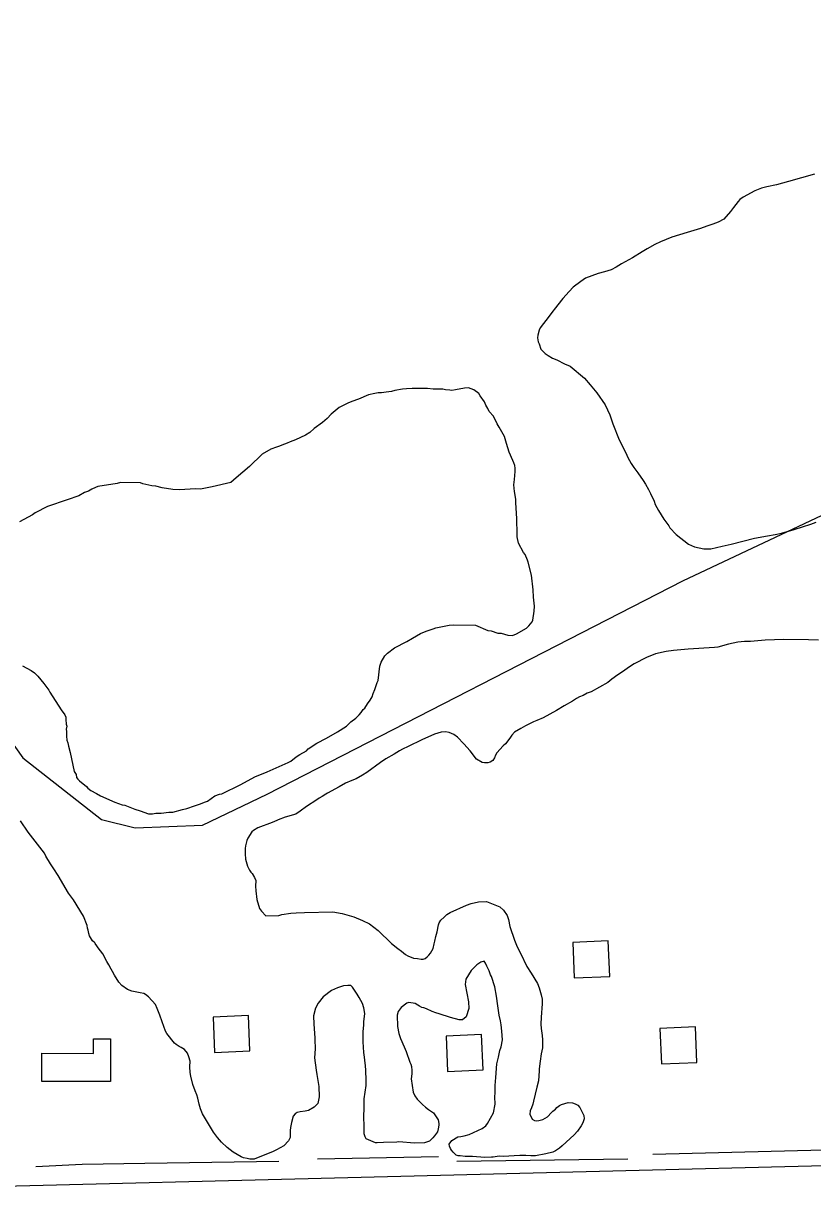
# Model space of a CAD drawing. Extents: x 3187622 to 3225504, y 800805 to 826213.
# Drawn here: x 3194592 to 3195483, y 814067 to 815385 of the extents above; entities that cross this region are included whole.
import ezdxf

# ---------------------------------------------------------------- set-up
doc = ezdxf.new("R2010")
doc.units = 0
for name, color, linetype in [('V-BLDG-OTLN', 7, 'Continuous'), ('V-BORW-LINE', 7, 'Continuous'), ('V-ROAD-CNTR', 7, 'Continuous'), ('V-SITE-VEGE', 7, 'Continuous'), ('V-TOPO-SHOR', 7, 'Continuous')]:
    doc.layers.add(name, color=color, linetype=linetype)

msp = doc.modelspace()

# ---------------------------------------------------------------- linework, layer by layer
at = {"layer": 'V-BLDG-OTLN'}
for points in [[(3195214.3, 814307.2), (3195254.2, 814309), (3195252.5, 814349), (3195212.5, 814347.2)], [(3194808.3, 814223.1), (3194848.2, 814224.9), (3194846.5, 814264.8), (3194806.5, 814263.1)], [(3195312.7, 814210.2), (3195352.7, 814211.9), (3195350.9, 814251.9), (3195310.9, 814250.1)], [(3194690.8, 814190.1), (3194613.3, 814190.1), (3194613.3, 814222.1), (3194671.7, 814222), (3194671.7, 814238.6), (3194690.8, 814238.6)], [(3195071.3, 814201.7), (3195111.3, 814203.4), (3195109.5, 814243.4), (3195069.6, 814241.6)]]:
    msp.add_lwpolyline(points, close=True, dxfattribs=at)
at = {"layer": 'V-BORW-LINE'}
msp.add_spline([(3196241.3, 817113), (3196187.2, 817101.1), (3196138.8, 817032.7), (3196088.4, 817012.9), (3195953, 816926), (3195899.3, 816905.4), (3195781.8, 816806.7), (3195594.3, 816676.7), (3195413.4, 816523.6), (3195389.3, 816511.1), (3195313, 816463.4), (3195245.6, 816442.8), (3195222.3, 816414.7), (3195163.3, 816387.9), (3195047.5, 816304.9), (3194935.1, 816249.6), (3194813, 816161), (3194805.9, 816145.7), (3194746.1, 816094), (3194647.8, 816043.7), (3194629.6, 816032.3), (3194591.9, 815986.2), (3194549.1, 815951.3), (3194395.3, 815874.4), (3194258.4, 815765.5), (3194069.2, 815636.6), (3194006.7, 815583.5), (3193831.4, 815468.2), (3193729.9, 815426.8), (3193580.8, 815328.1), (3193563.7, 815307.5), (3193551.2, 815259), (3193525.8, 815245.6), (3193501.6, 815240.1), (3193462.9, 815234.9), (3193427.7, 815200), (3193352.7, 815199.7), (3193347.1, 815191), (3193324.7, 815165.3), (3193207.4, 815103.3), (3193237.1, 814978.4), (3193295.1, 814940.8), (3193324.4, 814933.3), (3193440.8, 814978.4), (3193485.5, 815011.4), (3193578.2, 815059), (3193615.7, 815093), (3193656, 815109.4), (3193736.4, 815214), (3193779, 815244.8), (3193817, 815264.8), (3194141.7, 815425.8), (3194196.7, 815443.2), (3194301.9, 815498.9), (3194468.8, 815564.8), (3194506.3, 815578.8), (3194775.8, 815754.9), (3194894.1, 815820), (3195170.7, 816004.7), (3195286.6, 816071.9), (3195340.2, 816114.8), (3195742.4, 816429.7), (3195817.3, 816477.1), (3196015.7, 816636.8), (3196072.2, 816673.3), (3196182.8, 816763.7), (3196298.4, 816844), (3196542.1, 816994.9), (3196608.5, 817020.2), (3196642.1, 817042.7), (3196645.8, 817058.8), (3196635.5, 817099.3), (3196589.3, 817224.5), (3196534.7, 817258.8), (3196478.9, 817245), (3196376.3, 817177.6), (3196308.5, 817147.9), (3196241.3, 817113)], degree=3, dxfattribs=at)
at = {"layer": 'V-ROAD-CNTR'}
msp.add_lwpolyline([(3195691.4, 814099.8), (3194434.9, 814068.3), (3193400.3, 814053.8), (3193166.6, 814055.2), (3193084.6, 814049.9), (3193026.7, 814046.5), (3192979.5, 814041.4), (3192902.3, 814023.9), (3192475.8, 813891.5), (3192418.8, 813870), (3192179.8, 813790), (3192089.6, 813757.6), (3191952.8, 813720.6), (3191838.3, 813697), (3191810.2, 813691.1)], dxfattribs=at)
at = {"layer": 'V-SITE-VEGE'}
for points in [[(3195485.5, 815214.9), (3195456, 815206.6), (3195442.4, 815203), (3195431.5, 815200.6), (3195425.7, 815198.9), (3195418.2, 815195.9), (3195404.8, 815188.9), (3195401.1, 815186.1), (3195399.2, 815184.1), (3195393.9, 815177.2), (3195390.7, 815172.6), (3195383, 815163.9), (3195376.5, 815160.7), (3195370.7, 815158.4), (3195363.9, 815156), (3195356.6, 815153.5), (3195341.7, 815148.9), (3195324.2, 815143.8), (3195311.4, 815138.3), (3195305.1, 815135.3), (3195296.5, 815130.5), (3195291, 815127.3), (3195279.9, 815120.2), (3195267.6, 815113.5), (3195261.6, 815109.9), (3195255.8, 815106.9), (3195248.5, 815104.5), (3195241.4, 815102.8), (3195227.1, 815097.6), (3195221.5, 815093.8), (3195213.1, 815087.3), (3195208.3, 815082.2), (3195201.4, 815074.5), (3195191.6, 815062.2), (3195190.3, 815060.7), (3195182, 815049.7), (3195179.4, 815046.4), (3195175.9, 815041.5), (3195174.5, 815038.7), (3195173.1, 815033), (3195172.8, 815030.2), (3195173.5, 815025.7), (3195174.5, 815023.1), (3195176.5, 815017.1), (3195181.3, 815012.4), (3195184.6, 815010), (3195189.8, 815007), (3195194.7, 815005.1), (3195203.1, 815000.8), (3195209.6, 814998.1), (3195225.7, 814984.5), (3195232, 814976.9), (3195239.6, 814968.1), (3195249, 814954.2), (3195254.2, 814943), (3195257.9, 814932.8), (3195265.1, 814914.7), (3195272.3, 814900.3), (3195274.8, 814894.8), (3195278.3, 814888.2), (3195281.3, 814883.8), (3195286.1, 814877.5), (3195291.9, 814869), (3195294.5, 814864.8), (3195298, 814858.8), (3195300.2, 814854.3), (3195304.5, 814845.7), (3195305.7, 814842), (3195309.2, 814835.2), (3195312.2, 814830), (3195315.2, 814825.2), (3195320.8, 814817.6), (3195322.1, 814815.5), (3195329.2, 814807.9), (3195343.2, 814797.2), (3195349.9, 814794), (3195360.5, 814791.7), (3195368.3, 814791.8), (3195381.1, 814794.7), (3195391.2, 814797.1), (3195417.8, 814803.8), (3195432.4, 814806.4), (3195441, 814807.8), (3195448.3, 814809.4), (3195462.4, 814813.6), (3195481.2, 814819.5), (3195487.2, 814821.9)], [(3195162.3, 814776.6), (3195161.3, 814778.8), (3195158.7, 814785.3), (3195157.1, 814787.5), (3195151.3, 814798.3), (3195149.8, 814805.3), (3195149.9, 814814), (3195149.4, 814819.9), (3195149.5, 814825.8), (3195148.1, 814844.2), (3195148.2, 814848), (3195146.6, 814856.6), (3195146.2, 814864.1), (3195146.8, 814870.1), (3195147.5, 814879.2), (3195147.5, 814883), (3195147, 814885.7), (3195146, 814888.9), (3195144.9, 814891.7), (3195140.8, 814900.9), (3195137.6, 814910.6), (3195135.6, 814918.7), (3195129.3, 814929.1), (3195127.2, 814932.9), (3195123, 814941.5), (3195118.2, 814947), (3195116.6, 814950.2), (3195114.5, 814954.1), (3195112.9, 814957.8), (3195108.2, 814964.4), (3195106.6, 814967.1), (3195100.7, 814971.5), (3195094.8, 814973.7), (3195090.5, 814973.2), (3195080.2, 814971.2), (3195075.9, 814970.7), (3195073.7, 814970.8), (3195068.9, 814971.4), (3195065.7, 814971.9), (3195054.9, 814972.1), (3195048.4, 814972.7), (3195031.2, 814972.9), (3195024.7, 814972.5), (3195020.4, 814972), (3195011.7, 814970.5), (3195008, 814969.5), (3195002, 814968.5), (3194996.6, 814968), (3194992.8, 814968), (3194989.1, 814967), (3194982, 814965.5), (3194970.6, 814960.8), (3194963.1, 814958.2)], [(3194963.1, 814958.2), (3194958.7, 814956.1), (3194954.9, 814954.5), (3194949, 814951.4), (3194939.7, 814943.9), (3194935.3, 814939.1), (3194929.9, 814934.4), (3194920.6, 814927.5), (3194915.7, 814923.2), (3194910.8, 814920), (3194899.4, 814914.8), (3194893.5, 814912.7), (3194890.2, 814911.2), (3194887, 814910.1), (3194880.5, 814907.5), (3194878.3, 814906.5), (3194871.8, 814904.4), (3194862, 814898.6), (3194847.8, 814884.7), (3194832.6, 814872), (3194826.6, 814866.7), (3194805.5, 814861.6), (3194792.5, 814859.1), (3194786.6, 814859.7), (3194768.8, 814858.3), (3194761.2, 814858.9), (3194748.9, 814860.7), (3194741.9, 814862.4), (3194737.6, 814863), (3194727.3, 814865.3), (3194724.7, 814866.4), (3194702, 814866.7), (3194698.2, 814865.7), (3194676.6, 814862.2), (3194673.9, 814861.1), (3194669.6, 814859), (3194665.8, 814856.9), (3194661.4, 814855.4), (3194654.9, 814851.7), (3194641.9, 814847), (3194619.7, 814839.7), (3194605.6, 814832.4), (3194602.9, 814830.3), (3194588.2, 814822.4)], [(3194622.4, 814630), (3194635.1, 814609.9), (3194639.3, 814604.4), (3194640.4, 814601.7), (3194640.3, 814599), (3194640.8, 814593.6), (3194641.3, 814591.5), (3194640.7, 814588.2), (3194641.2, 814585.5), (3194641.2, 814580.2), (3194641.6, 814575.8), (3194642.7, 814572.6), (3194643.2, 814568.8), (3194645.2, 814561.8), (3194649.8, 814540.2), (3194651.9, 814536.9), (3194652.4, 814533.6), (3194654, 814531.5), (3194655.6, 814529.8), (3194663.6, 814523.3), (3194665.2, 814521.6), (3194668.4, 814518.9), (3194674.8, 814515.6), (3194679.6, 814512.8), (3194695.7, 814505.6), (3194703.8, 814502.8), (3194707, 814502.2), (3194718.2, 814497.7), (3194724.2, 814496.1), (3194733.8, 814492.7), (3194738.1, 814492.6), (3194741.9, 814493.1), (3194747.8, 814493.1), (3194756.5, 814494.6), (3194761.3, 814494.5), (3194772.2, 814497.6), (3194777, 814498.6), (3194785.7, 814501.7), (3194791.1, 814503.3), (3194798.1, 814505.9), (3194800.3, 814506.9), (3194808.5, 814512.7), (3194813.9, 814514.8), (3194816.6, 814515.3), (3194837.8, 814525.8), (3194853.5, 814534.3), (3194867.6, 814540), (3194891.4, 814550.5), (3194894.2, 814552.1), (3194900.2, 814556.8), (3194904.5, 814559.5), (3194912.1, 814563.7), (3194913.7, 814565.8), (3194923.5, 814572.2), (3194934.4, 814578), (3194946.9, 814585.3), (3194957.2, 814591.7), (3194962.1, 814596.5), (3194967.6, 814600.7), (3194971.4, 814604.4), (3194973.6, 814607.1), (3194975.8, 814610.3), (3194978, 814611.9), (3194980.7, 814616.7), (3194984, 814621), (3194986.2, 814624.7), (3194987.3, 814628.5), (3194989, 814632.8), (3194991.8, 814640.8), (3194992.9, 814643), (3194994.7, 814659.1), (3194996.4, 814663.9), (3195000.3, 814670.9), (3195003.6, 814674.1), (3195011.2, 814679.9), (3195025.3, 814687.3), (3195031.8, 814691), (3195040.5, 814696.2), (3195047, 814698.9), (3195055.1, 814701.5), (3195057.8, 814702.5), (3195073, 814705.5), (3195078.4, 814706), (3195102.6, 814705.7), (3195116.6, 814699.6), (3195120.3, 814699), (3195127.9, 814696.7), (3195131.6, 814696.7), (3195139.1, 814694.4), (3195144.5, 814693.8), (3195148.9, 814695.9), (3195160.3, 814702.2), (3195163, 814704.9), (3195166.8, 814709.2), (3195167.4, 814711.3), (3195169.1, 814721.5), (3195169.2, 814726.9), (3195168.3, 814737.2), (3195167.8, 814745.3), (3195165.9, 814762), (3195162.3, 814776.6)], [(3195490.1, 814688.5), (3195478.7, 814689), (3195450.7, 814689.5), (3195429.9, 814688.6), (3195413, 814687.1), (3195406.5, 814687), (3195398.7, 814686.4), (3195388.3, 814684.2), (3195376.3, 814680.6), (3195372.4, 814680.4), (3195342.8, 814678.4), (3195326.4, 814677.1), (3195318.1, 814676), (3195305.8, 814673.1), (3195295.6, 814669.1), (3195282, 814662.1), (3195276.5, 814658.4), (3195268.8, 814652.8), (3195263.6, 814649.5), (3195256.7, 814644.5), (3195252.2, 814640.9), (3195233.4, 814630.4), (3195228.9, 814628.7), (3195224.2, 814626.1), (3195220.3, 814624.7), (3195216.9, 814622.7), (3195212.1, 814619.6), (3195202.9, 814614.4), (3195194, 814609.1), (3195179.1, 814601.1), (3195172, 814597.8), (3195168.3, 814596.3), (3195159.2, 814591.8), (3195153.9, 814588.8), (3195146.8, 814584.6), (3195143.7, 814581.5), (3195142.1, 814579.2), (3195140.4, 814576.6), (3195136.5, 814571.5), (3195133.8, 814569.2)], [(3194591.5, 814659.5), (3194601.1, 814654.5), (3194604.9, 814651.8), (3194608.6, 814648), (3194615.5, 814639.8), (3194621.3, 814632.2), (3194622.4, 814630)], [(3195133.8, 814569.2), (3195126.9, 814561.6), (3195125.3, 814558.8), (3195124.2, 814555.9), (3195122.3, 814552.9), (3195119.2, 814550.8), (3195116.6, 814550.1), (3195112.9, 814550.2), (3195110.4, 814550.5), (3195103.7, 814554.3), (3195096.6, 814563.5), (3195089.7, 814571.7), (3195082.6, 814579.1), (3195078.3, 814582), (3195073.1, 814584.4), (3195069, 814585.3), (3195064, 814584.6), (3195056.5, 814582.4), (3195042.1, 814576.2), (3195026.6, 814568.5), (3195020.3, 814565.5), (3195016.9, 814563.7), (3195010.9, 814559.9), (3195001.4, 814554.7), (3194995.7, 814550.6), (3194980.1, 814539.3), (3194975.1, 814536.2), (3194968.1, 814532.2), (3194963.3, 814530), (3194956, 814527), (3194948.9, 814523), (3194935.8, 814516), (3194934, 814514.7), (3194929.8, 814512.2), (3194926.4, 814510.4), (3194923.7, 814508.2), (3194911.9, 814500.9), (3194904.8, 814495.6), (3194899.8, 814492.3), (3194887.8, 814488.6), (3194880.2, 814485.9), (3194878.4, 814484.9), (3194873.4, 814482.7), (3194856.9, 814476.8), (3194852, 814473.7), (3194850.4, 814472.2), (3194845.6, 814465), (3194844.7, 814462.5), (3194843.3, 814456.5), (3194842.7, 814453.2), (3194842.9, 814447.4), (3194843.3, 814441.2), (3194845.5, 814433.6), (3194847.7, 814428.9), (3194849.2, 814426.8), (3194850.8, 814425), (3194853.3, 814420.8), (3194854.8, 814417.4), (3194854.6, 814410.9), (3194854.8, 814405.4), (3194855.9, 814395.8), (3194859.1, 814385.6), (3194861.1, 814382.5), (3194866.2, 814377.2), (3194880.7, 814377.9), (3194884.1, 814378.9), (3194894.5, 814380.3), (3194900.5, 814380.9), (3194909.9, 814381.3), (3194941.8, 814381.7), (3194952.1, 814379.9), (3194965.3, 814376.3), (3194975.3, 814372.2), (3194983.1, 814368.2), (3194993, 814360.7), (3195007.8, 814346.2), (3195015, 814340.6), (3195019.1, 814337.6), (3195023.9, 814333.7), (3195026.2, 814332.1), (3195032.9, 814329.6), (3195037.3, 814329.2), (3195041.5, 814328.6), (3195043.8, 814328.3), (3195045.9, 814329.3), (3195048.2, 814331.1), (3195050.1, 814332.9), (3195052, 814335.2), (3195054.9, 814340.3), (3195056.1, 814345.7), (3195056.9, 814348.8), (3195058, 814354), (3195059.4, 814359.2), (3195060.9, 814367.2), (3195061.7, 814369.3), (3195063.6, 814372.3), (3195067.3, 814375.9), (3195070.5, 814378.7), (3195074.1, 814381.2), (3195092.5, 814389.4), (3195097.9, 814391.4)], [(3194626.9, 814430.6), (3194623.2, 814436.1), (3194617.9, 814444.8), (3194616.4, 814448), (3194597.8, 814472), (3194589.3, 814484.5)], [(3194963.8, 814296.9), (3194962.2, 814298.5), (3194958.6, 814298.8), (3194953.9, 814298.2), (3194947.1, 814296.2), (3194940.3, 814293), (3194930.9, 814285.9), (3194925, 814278.7), (3194922.3, 814273.1), (3194919.8, 814264.3), (3194920.1, 814255.2), (3194921.4, 814239.4), (3194921.5, 814233.9), (3194921.7, 814230.8), (3194921.7, 814227.1), (3194921.2, 814217), (3194922.8, 814203), (3194923.7, 814198), (3194925.8, 814184.8), (3194926.3, 814173.1), (3194924.9, 814165.3), (3194920.7, 814161.3), (3194914.1, 814157.7), (3194910.5, 814156.8), (3194904.7, 814155.9), (3194901.6, 814155.1), (3194899.2, 814153.9), (3194897.1, 814151.3), (3194895.2, 814143.8), (3194894, 814138.4), (3194893.7, 814134.8), (3194893.6, 814129.6), (3194893.5, 814127), (3194891.6, 814123.4), (3194886.3, 814117.5), (3194878.2, 814113), (3194873.5, 814110.8), (3194863, 814106.6), (3194853.1, 814102.4), (3194847.9, 814102.5), (3194845.1, 814103.3), (3194840.9, 814104.1), (3194838.4, 814105.2), (3194829.4, 814110.3), (3194822.5, 814115.7), (3194816.1, 814121.8), (3194811.5, 814127), (3194807, 814133.1), (3194794.7, 814153.6), (3194792.2, 814159.3), (3194790.7, 814164.5), (3194789.3, 814171.3), (3194788.1, 814175.2), (3194786.3, 814179.7), (3194783.6, 814187), (3194781.5, 814196.4), (3194780.8, 814200.5), (3194780.4, 814207), (3194780.5, 814213.3), (3194779.3, 814218.2), (3194777.8, 814222.1), (3194774.3, 814226.6), (3194770.4, 814228.5), (3194768.1, 814229.9), (3194765, 814232), (3194763, 814233.6), (3194754.4, 814244.4), (3194752.9, 814247.3), (3194749.2, 814257.7), (3194746.5, 814265), (3194743.5, 814272.6), (3194741.5, 814277.1), (3194733.6, 814285.8), (3194730.3, 814288.7), (3194728.5, 814289.8), (3194724.4, 814290.4), (3194714.8, 814292.1), (3194709.9, 814294), (3194703.5, 814298.6), (3194700.2, 814302.3), (3194695.2, 814310.4), (3194693.2, 814314.6), (3194691.7, 814317), (3194688.9, 814322), (3194686.6, 814325.9), (3194682.1, 814334.3), (3194679.4, 814338), (3194677.8, 814339.8), (3194673.5, 814346.1), (3194673, 814346.7), (3194670.5, 814349), (3194666.9, 814354.6), (3194666.4, 814357.3), (3194665.4, 814361.1), (3194664.8, 814363.3), (3194664.3, 814366.5), (3194660.2, 814376.8), (3194649.1, 814395.3), (3194643.3, 814402.9), (3194631.7, 814423), (3194626.9, 814430.6)], [(3195097.9, 814391.4), (3195106.3, 814393), (3195115.1, 814393.7), (3195130.3, 814387.7), (3195134.4, 814383.9), (3195138.4, 814377.6), (3195139.9, 814373.2), (3195141.6, 814365.4), (3195146.7, 814349.7), (3195149.9, 814342.4), (3195153.4, 814335.3), (3195160.7, 814320.1), (3195165.7, 814312.7), (3195172.8, 814300.9), (3195174.7, 814296), (3195176.9, 814288.1), (3195177.9, 814283.4), (3195178, 814278), (3195176.7, 814263), (3195176.5, 814255.2), (3195177, 814250), (3195178.1, 814242.2), (3195178.5, 814237.5), (3195178.4, 814228.2), (3195177.8, 814224.8), (3195176.9, 814221.4), (3195175.7, 814213.2), (3195174.8, 814204.6), (3195174.7, 814202.5), (3195174, 814190.9), (3195171.8, 814183.9), (3195168.1, 814168.2), (3195167.5, 814164.5), (3195166.1, 814160.4), (3195164.5, 814157.1), (3195163.9, 814153.4), (3195166.7, 814147.9), (3195169.2, 814146.3), (3195171.8, 814145.8), (3195174.4, 814146.2), (3195178.9, 814147.4), (3195183.9, 814150.5), (3195188.4, 814155.3), (3195190, 814156.8), (3195192.9, 814159.1), (3195194.7, 814160.9), (3195197.6, 814163.2), (3195200, 814164.2), (3195207.5, 814166.4), (3195212.2, 814166), (3195215.3, 814164.9), (3195218.1, 814163.6), (3195220.4, 814160.9), (3195225.2, 814152), (3195225.3, 814148.1), (3195224, 814143.5), (3195222.1, 814140.1), (3195217.8, 814134.2), (3195214.1, 814130.2), (3195205.1, 814121.8), (3195200.6, 814117.7), (3195197.7, 814114.9), (3195193.2, 814111.9), (3195190.1, 814110.4), (3195182, 814108.5), (3195170.6, 814106.3), (3195165.1, 814106.2), (3195159.4, 814106.8), (3195152.7, 814106.9), (3195146.4, 814106.3), (3195134.5, 814105.5), (3195129.5, 814105.8), (3195122.8, 814104.9), (3195120.7, 814105), (3195113.4, 814104.3), (3195099.2, 814105.4), (3195091.1, 814105.5), (3195085.4, 814106.4), (3195083.1, 814106.5), (3195081, 814107), (3195077.5, 814110.5), (3195075.7, 814112.8), (3195074.4, 814114.7), (3195073.4, 814117.3), (3195073.2, 814119.6), (3195076.2, 814123.5), (3195083, 814127.8), (3195086.1, 814128.2), (3195089.8, 814128.9), (3195095.5, 814130.4), (3195110.4, 814137.3), (3195114.4, 814140.1), (3195116.2, 814142.7), (3195123, 814155), (3195125, 814164.8), (3195124.6, 814173.1), (3195125, 814177.3), (3195125.1, 814185.8), (3195125.6, 814194.9), (3195126.9, 814210.2), (3195128.8, 814217.7)], [(3195128.8, 814217.7), (3195130.3, 814225.2), (3195131.7, 814229.6), (3195133.4, 814237.3), (3195132.5, 814247.2), (3195131.6, 814254.2), (3195130.9, 814258.7), (3195129.5, 814265.2), (3195127.9, 814275.8), (3195126.5, 814286.5), (3195124.7, 814297.2), (3195121, 814308.7), (3195119.7, 814310.8), (3195118, 814315.2), (3195115.5, 814320.7), (3195114, 814323.9), (3195112.5, 814326), (3195108.6, 814325), (3195104.1, 814322.2), (3195098, 814315.6), (3195091.9, 814305.9), (3195091.2, 814299.7), (3195095, 814280.1), (3195095.4, 814272.8), (3195092.4, 814263.3), (3195087.9, 814259.8), (3195084.2, 814259.8), (3195074.4, 814262.6), (3195061.8, 814266.7), (3195057.9, 814267.9), (3195053.8, 814269.2), (3195047.4, 814272.2), (3195044.3, 814273.3), (3195042, 814273.9), (3195039.6, 814275.2), (3195037.6, 814276.3), (3195034.5, 814278.2), (3195027.5, 814279.3), (3195025.2, 814278.6), (3195018.9, 814273.8), (3195015.4, 814269.2), (3195014.5, 814265.1), (3195014.8, 814252.3), (3195016.2, 814244.5), (3195018.2, 814239), (3195022.2, 814229.6), (3195024.6, 814224.1), (3195028.8, 814212.1), (3195029.6, 814209.8), (3195030.5, 814207.1), (3195031, 814202.7), (3195030.9, 814199.1), (3195030, 814193.4), (3195032.3, 814178.3), (3195034.3, 814174.1), (3195037.1, 814170.4), (3195043, 814164.3), (3195046.5, 814161.4), (3195049.6, 814158.8), (3195055.2, 814154.8), (3195058.5, 814150.3), (3195060.5, 814146.9), (3195061.2, 814143), (3195061.2, 814140.9), (3195060.6, 814137), (3195059.7, 814133.4), (3195056.3, 814129), (3195054.7, 814126.7), (3195050.7, 814122.9), (3195045.2, 814121), (3195033.8, 814120.7), (3195016.4, 814122), (3195013.8, 814121.6), (3194998.8, 814121.3), (3194991.8, 814121), (3194989.7, 814121), (3194979.4, 814125.6), (3194978.1, 814127.7), (3194977.2, 814131.1), (3194977, 814134.2), (3194977.1, 814139.9), (3194976.8, 814150.3), (3194977, 814160.7), (3194977.2, 814170.8), (3194979.3, 814185.8), (3194979.4, 814191.3), (3194979.1, 814203.2), (3194978.7, 814208.1), (3194978, 814214.4), (3194977.3, 814217.8), (3194976.6, 814223.2), (3194975.8, 814235.2), (3194976, 814246.3), (3194976.7, 814254.4), (3194976.8, 814257.7), (3194978, 814267.1), (3194976.8, 814273.6), (3194975.3, 814278.3), (3194971.6, 814285.1), (3194969.3, 814288.8), (3194963.8, 814296.9)]]:
    msp.add_lwpolyline(points, dxfattribs=at)
at = {"layer": 'V-TOPO-SHOR'}
for p, q in [((3194924.5, 814103), (3195061, 814105.5)), ((3195081.6, 814100.4), (3195274.6, 814103)), ((3195302.9, 814108.1), (3195496, 814113.3)), ((3194729.6, 814098), (3194880.8, 814100.4))]:
    msp.add_line(p, q, dxfattribs=at)
for points in [[(3193952.7, 814384.1), (3194157.4, 814410.1), (3194271.5, 814429.1), (3194309.6, 814448.1), (3194319.1, 814483), (3194322.3, 814517.9), (3194322.3, 814565.4), (3194331.8, 814603.5), (3194347.6, 814628.8), (3194376.2, 814644.7), (3194426.9, 814673.2), (3194449.1, 814692.2), (3194474.4, 814720.7), (3194591.7, 814555.9), (3194680.5, 814486.2), (3194718.5, 814476.7), (3194794.6, 814479.8), (3194867.5, 814514.7), (3195336.7, 814755.6), (3196056.2, 815094.8), (3196462, 815253.3)], [(3194606.4, 814094.3), (3194658.9, 814096.8), (3194729.6, 814098)]]:
    msp.add_lwpolyline(points, dxfattribs=at)

doc.saveas('drawing.dxf')
